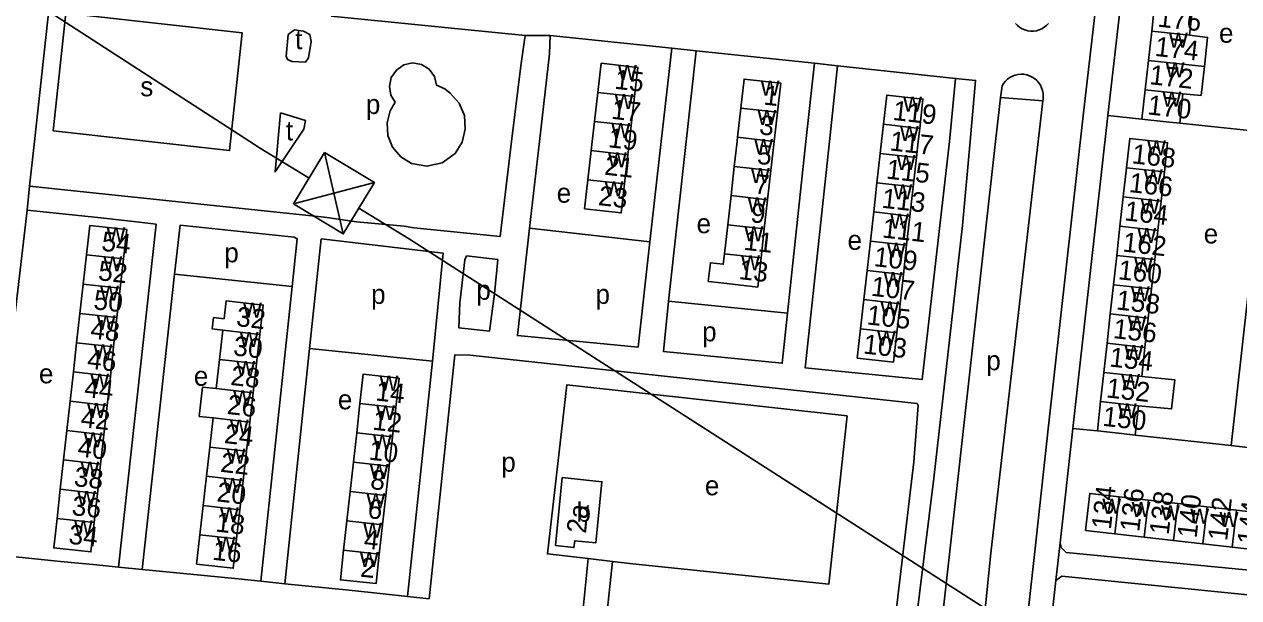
# Model space of a CAD drawing. Extents: x 161936 to 163647, y 386450 to 388633.
# Drawn here: x 162130.7 to 162379.9, y 387156.5 to 387274.1 of the extents above; entities that cross this region are included whole.
import ezdxf

# ---------------------------------------------------------------- set-up
doc = ezdxf.new("R2010")
doc.units = 0
for name, color, linetype in [('BLT_Basislijn', 7, 'Continuous'), ('BLT_Bebouwing', 7, 'Continuous'), ('BLT_Centroide', 7, 'Continuous'), ('BLT_Hoogspanningsmast_en_leidingen', 7, 'Continuous'), ('BLT_Huisnummer', 7, 'Continuous'), ('BLT_Huisnummer_ tussenligend', 7, 'Continuous'), ('BLT_Onderverdeling_panden', 7, 'Continuous')]:
    doc.layers.add(name, color=color, linetype=linetype)

msp = doc.modelspace()

# ---------------------------------------------------------------- linework, layer by layer
at = {"layer": 'BLT_Basislijn'}
for p, q in [((162353.07, 387255.37), (162357.68, 387295.59)), ((162238.6, 387271.79), (162233.51, 387271.75)), ((162238.6, 387271.79), (162263.58, 387269.18)), ((162261.41, 387250), (162263.58, 387269.18)), ((162263.58, 387269.18), (162268.55, 387268.62)), ((162266.5, 387250), (162268.55, 387268.62)), ((162268.55, 387268.62), (162292.85, 387266.08)), ((162291.11, 387250), (162292.85, 387266.08)), ((162292.85, 387266.08), (162297.58, 387265.57)), ((162297.58, 387265.57), (162295.92, 387250)), ((162297.58, 387265.57), (162321.83, 387262.95)), ((162320.54, 387250), (162321.83, 387262.95)), ((162331.35, 387261.45), (162331.06, 387259.08)), ((162331.06, 387259.08), (162339.72, 387258.38)), ((162339.72, 387258.38), (162338.76, 387250)), ((162339.76, 387258.65), (162339.72, 387258.38)), ((162353.07, 387255.37), (162345.89, 387191.18)), ((162353.07, 387255.37), (162360.05, 387254.63)), ((162367.82, 387253.76), (162383.44, 387252.16)), ((162132.78, 387250), (162131.78, 387240.86)), ((162236.42, 387250), (162234.39, 387232.24)), ((162259.09, 387229.48), (162261.41, 387250)), ((162262.91, 387217.27), (162266.5, 387250)), ((162287.32, 387214.79), (162291.11, 387250)), ((162330.04, 387250), (162320.62, 387166.04)), ((162338.76, 387250), (162329.02, 387165.57)), ((162131.78, 387240.86), (162131.28, 387235.97)), ((162131.28, 387235.97), (162126.8, 387197.86)), ((162145.8, 387234.45), (162131.28, 387235.97)), ((162153.11, 387233.6), (162145.8, 387234.45)), ((162150.05, 387162.75), (162157.72, 387233.1)), ((162157.72, 387233.1), (162153.11, 387233.6)), ((162198.87, 387233.54), (162208.66, 387232.69)), ((162210.65, 387232.33), (162208.66, 387232.69)), ((162259.09, 387229.48), (162234.39, 387232.24)), ((162161.54, 387222.8), (162154.9, 387162.28)), ((162161.54, 387222.8), (162185.67, 387220.29)), ((162185.67, 387220.29), (162179.22, 387159.84)), ((162287.32, 387214.79), (162262.91, 387217.27)), ((162189.25, 387207.58), (162184.17, 387159.34)), ((162189.25, 387207.58), (162214.48, 387205.01)), ((162214.48, 387205.01), (162209.3, 387156.71)), ((162350.91, 387190.68), (162345.89, 387191.18)), ((162378.35, 387187.68), (162358.69, 387189.82)), ((162389.24, 387186.34), (162378.35, 387187.68)), ((162342.41, 387159.96), (162343.26, 387167.7)), ((162126.27, 387165.13), (162138.14, 387163.9)), ((162320.62, 387166.04), (162318.13, 387144)), ((162326.84, 387143.38), (162329.02, 387165.57)), ((162138.14, 387163.9), (162145.49, 387163.18)), ((162145.49, 387163.18), (162150.05, 387162.75)), ((162154.9, 387162.28), (162150.05, 387162.75)), ((162251.38, 387163.86), (162246.42, 387164.49)), ((162250.19, 387152.32), (162251.38, 387163.86)), ((162251.38, 387163.86), (162255.56, 387163.44)), ((162179.22, 387159.84), (162184.17, 387159.34)), ((162209.3, 387156.71), (162213.75, 387156.22))]:
    msp.add_line(p, q, dxfattribs=at)
for points in [[(162352.71, 387296.15), (162348.1, 387255.92), (162340.92, 387191.74)], [(162181.31, 387276.94), (162142.75, 387280.77), (162138.12, 387281.04), (162136.44, 387279.63), (162135.85, 387278.27), (162132.78, 387250)], [(162233.51, 387271.75), (162193.64, 387275.71)], [(162334.12, 387274.23), (162334.53, 387273.8), (162335, 387273.43), (162335.51, 387273.13), (162336.05, 387272.9), (162336.63, 387272.74), (162337.21, 387272.67), (162337.81, 387272.67), (162338.39, 387272.75), (162338.96, 387272.92), (162339.51, 387273.15), (162340.01, 387273.46), (162340.48, 387273.83), (162340.88, 387274.26)], [(162233.51, 387271.75), (162232.56, 387265.52), (162230.68, 387250)], [(162238.6, 387271.79), (162238.47, 387268.02), (162236.42, 387250)], [(162321.83, 387262.95), (162325.93, 387262.55), (162324.81, 387250)], [(162331.35, 387261.45), (162331.67, 387261.96), (162332.05, 387262.42), (162332.49, 387262.83), (162332.98, 387263.18), (162333.51, 387263.46), (162334.07, 387263.66), (162334.65, 387263.79), (162335.25, 387263.84), (162335.85, 387263.81), (162336.44, 387263.7), (162337.01, 387263.51), (162337.54, 387263.25), (162338.04, 387262.92), (162338.49, 387262.53), (162338.89, 387262.08), (162339.22, 387261.58), (162339.48, 387261.04), (162339.67, 387260.47), (162339.78, 387259.88), (162339.81, 387259.28), (162339.76, 387258.65)], [(162331.06, 387259.08), (162331.04, 387258.96), (162330.04, 387250)], [(162230.68, 387250), (162228.33, 387230.57), (162210.65, 387232.33)], [(162295.92, 387250), (162290.97, 387203.6), (162314.98, 387201.22), (162320.54, 387250)], [(162324.81, 387250), (162323.27, 387232.8), (162317.38, 387181.01), (162313.45, 387149.51), (162312.99, 387147.3), (162311.18, 387146.14), (162308.74, 387146.28)], [(162378.35, 387187.68), (162385.06, 387247.56)], [(162131.78, 387240.86), (162192.29, 387234.53), (162198.87, 387233.54)], [(162161.54, 387222.8), (162162.67, 387232.86), (162186.06, 387230.42), (162186.69, 387230.07), (162185.67, 387220.29)], [(162234.39, 387232.24), (162231.9, 387210.24), (162256.67, 387207.84), (162259.09, 387229.48)], [(162189.25, 387207.58), (162191.64, 387230.04), (162216.62, 387227.14), (162214.48, 387205.01)], [(162227.19, 387218.78), (162227.86, 387225.81), (162221.46, 387226.57), (162221.11, 387225.78), (162220.09, 387216.91), (162219.88, 387211.8), (162226.18, 387211.16), (162227.19, 387218.78)], [(162287.32, 387214.79), (162286.25, 387204.56), (162261.84, 387206.99), (162262.91, 387217.27)], [(162213.75, 387156.22), (162219.05, 387206.31), (162222.22, 387206.2), (162313.91, 387196.29), (162314.14, 387195.88), (162313.23, 387184.36), (162308.74, 387146.28)], [(162246.42, 387164.49), (162238.05, 387165.46), (162242.04, 387200.15), (162299.54, 387193.75), (162295.79, 387159.24), (162255.56, 387163.44)], [(162340.92, 387191.74), (162337.98, 387165.34), (162329.24, 387086.82)], [(162345.89, 387191.18), (162343.26, 387167.7)], [(162343.26, 387167.7), (162343.51, 387166.76), (162344.52, 387165.75), (162400.57, 387160.33), (162401.34, 387160.61), (162402.9, 387162.57), (162404.42, 387177.96)], [(162179.22, 387159.84), (162174.56, 387160.33), (162167.6, 387161.01), (162154.9, 387162.28)], [(162342.41, 387159.96), (162334.51, 387088.97)], [(162392.61, 387080.02), (162394.91, 387100), (162400.87, 387155.13), (162343.64, 387160.86), (162342.41, 387159.96)], [(162184.17, 387159.34), (162197.39, 387158.01), (162204.35, 387157.23), (162209.3, 387156.71)]]:
    msp.add_lwpolyline(points, dxfattribs=at)
for points in [[(162139.2, 387276.35), (162136.58, 387252.23), (162172.8, 387248.18), (162175.43, 387272.31)], [(162184.82, 387271.99), (162186.11, 387272.94), (162187.99, 387272.64), (162189.31, 387271.98), (162189.58, 387270.53), (162189.02, 387267.17), (162188.37, 387266.32), (162185.68, 387266.47), (162184.73, 387266.84), (162184.45, 387267.5)], [(162206.81, 387258.07), (162205.94, 387259.51), (162205.62, 387261.34), (162205.97, 387263.16), (162207.04, 387264.68), (162208.55, 387265.76), (162210.37, 387266.16), (162212.19, 387265.82), (162213.81, 387264.89), (162214.86, 387263.36), (162215.31, 387261.58), (162216.97, 387260.82), (162218.12, 387259.94), (162219.94, 387257.87), (162221.01, 387255.33), (162221.17, 387252.57), (162220.57, 387249.88), (162219.1, 387247.54), (162216.47, 387245.65), (162213.31, 387244.94), (162210.12, 387245.5), (162207.96, 387246.92), (162206.27, 387248.87), (162205.31, 387251.27), (162205.15, 387253.84), (162205.78, 387256.35)], [(162183.27, 387255.89), (162188.43, 387254.32), (162188.06, 387252.54), (162182.15, 387243.78)]]:
    msp.add_lwpolyline(points, close=True, dxfattribs=at)
at = {"layer": 'BLT_Bebouwing'}
for p, q in [((162362.06, 387272.68), (162362.73, 387278.69)), ((162370.5, 387277.83), (162369.83, 387271.81)), ((162361.39, 387266.66), (162362.06, 387272.68)), ((162360.72, 387260.64), (162361.39, 387266.66)), ((162248.41, 387260.11), (162247.73, 387254.14)), ((162360.05, 387254.63), (162360.72, 387260.64)), ((162368.49, 387259.78), (162367.82, 387253.76)), ((162255.26, 387253.28), (162255.94, 387259.26)), ((162277.74, 387256.86), (162277.08, 387250.89)), ((162284.58, 387250.04), (162285.25, 387256.02)), ((162247.73, 387254.14), (162247.26, 387250)), ((162254.88, 387250), (162255.26, 387253.28)), ((162307.02, 387253.57), (162306.62, 387250)), ((162314.15, 387250), (162314.45, 387252.73)), ((162247.05, 387248.17), (162247.26, 387250)), ((162254.88, 387250), (162254.57, 387247.31)), ((162276.4, 387244.91), (162276.98, 387250)), ((162277.08, 387250.89), (162276.98, 387250)), ((162284.57, 387250), (162283.9, 387244.07)), ((162284.57, 387250), (162284.58, 387250.04)), ((162306.35, 387247.57), (162306.62, 387250)), ((162314.15, 387250), (162313.78, 387246.74)), ((162356.89, 387244.65), (162357.49, 387250)), ((162246.37, 387242.2), (162247.05, 387248.17)), ((162254.57, 387247.31), (162253.89, 387241.34)), ((162305.68, 387241.58), (162306.35, 387247.57)), ((162275.73, 387238.94), (162276.4, 387244.91)), ((162313.78, 387246.74), (162313.11, 387240.75)), ((162356.23, 387238.66), (162356.89, 387244.65)), ((162283.9, 387244.07), (162283.23, 387238.1)), ((162364.68, 387243.79), (162364.01, 387237.79)), ((162305.01, 387235.58), (162305.68, 387241.58)), ((162313.11, 387240.75), (162312.44, 387234.75)), ((162275.06, 387232.97), (162275.73, 387238.94)), ((162283.23, 387238.1), (162282.56, 387232.12)), ((162355.56, 387232.66), (162356.23, 387238.66)), ((162364.01, 387237.79), (162363.35, 387231.8)), ((162304.34, 387229.59), (162305.01, 387235.58)), ((162312.44, 387234.75), (162311.77, 387228.76)), ((162274.39, 387226.99), (162275.06, 387232.97)), ((162354.9, 387226.66), (162355.56, 387232.66)), ((162282.56, 387232.12), (162281.89, 387226.15)), ((162363.35, 387231.8), (162362.68, 387225.8)), ((162303.67, 387223.6), (162304.34, 387229.59)), ((162311.77, 387228.76), (162311.1, 387222.77)), ((162143.44, 387226.8), (162142.77, 387220.79)), ((162150.36, 387219.95), (162151.03, 387225.96)), ((162354.23, 387220.66), (162354.9, 387226.66)), ((162362.68, 387225.8), (162362.02, 387219.8)), ((162303, 387217.6), (162303.67, 387223.6)), ((162311.1, 387222.77), (162310.43, 387216.77)), ((162142.77, 387220.79), (162142.1, 387214.78)), ((162149.69, 387213.94), (162150.36, 387219.95)), ((162353.57, 387214.67), (162354.23, 387220.66)), ((162362.02, 387219.8), (162361.35, 387213.8)), ((162302.33, 387211.61), (162303, 387217.6)), ((162142.1, 387214.78), (162141.43, 387208.77)), ((162310.43, 387216.77), (162309.76, 387210.78)), ((162149.02, 387207.93), (162149.69, 387213.94)), ((162352.9, 387208.67), (162353.57, 387214.67)), ((162361.35, 387213.8), (162360.69, 387207.81)), ((162171.44, 387211.34), (162170.76, 387205.35)), ((162178.36, 387204.48), (162179.05, 387210.47)), ((162141.43, 387208.77), (162140.76, 387202.76)), ((162148.36, 387201.91), (162149.02, 387207.93)), ((162352.24, 387202.67), (162352.9, 387208.67)), ((162360.69, 387207.81), (162360.02, 387201.81)), ((162170.76, 387205.35), (162170.09, 387199.35)), ((162140.76, 387202.76), (162140.09, 387196.75)), ((162177.68, 387198.49), (162178.36, 387204.48)), ((162351.57, 387196.68), (162352.24, 387202.67)), ((162147.69, 387195.9), (162148.36, 387201.91)), ((162177, 387192.49), (162177.68, 387198.49)), ((162140.09, 387196.75), (162139.42, 387190.74)), ((162147.02, 387189.89), (162147.69, 387195.9)), ((162198.9, 387190.28), (162199.57, 387196.3)), ((162206.94, 387195.48), (162206.26, 387189.46)), ((162350.91, 387190.68), (162351.57, 387196.68)), ((162359.36, 387195.81), (162358.69, 387189.82)), ((162169.42, 387193.36), (162168.74, 387187.36)), ((162176.31, 387186.5), (162177, 387192.49)), ((162139.42, 387190.74), (162138.75, 387184.73)), ((162146.35, 387183.88), (162147.02, 387189.89)), ((162198.23, 387184.26), (162198.9, 387190.28)), ((162168.74, 387187.36), (162168.07, 387181.36)), ((162206.26, 387189.46), (162205.58, 387183.44)), ((162175.63, 387180.5), (162176.31, 387186.5)), ((162138.75, 387184.73), (162138.08, 387178.72)), ((162145.68, 387177.87), (162146.35, 387183.88)), ((162197.56, 387178.24), (162198.23, 387184.26)), ((162205.58, 387183.44), (162204.9, 387177.42)), ((162168.07, 387181.36), (162167.4, 387175.37)), ((162174.95, 387174.51), (162175.63, 387180.5)), ((162239.68, 387167.14), (162241.07, 387181.09)), ((162138.08, 387178.72), (162137.4, 387172.71)), ((162145.02, 387171.86), (162145.68, 387177.87)), ((162196.89, 387172.22), (162197.56, 387178.24)), ((162204.9, 387177.42), (162204.23, 387171.4)), ((162167.4, 387175.37), (162166.73, 387169.38)), ((162361.39, 387176.49), (162355.37, 387177.17)), ((162367.41, 387175.8), (162361.39, 387176.49)), ((162373.42, 387175.11), (162367.41, 387175.8)), ((162379.44, 387174.42), (162373.42, 387175.11)), ((162174.26, 387168.52), (162174.95, 387174.51)), ((162385.45, 387173.73), (162379.44, 387174.42)), ((162196.23, 387166.2), (162196.89, 387172.22)), ((162204.23, 387171.4), (162203.55, 387165.38)), ((162354.5, 387169.57), (162360.52, 387168.88)), ((162360.52, 387168.88), (162366.54, 387168.19)), ((162366.54, 387168.19), (162372.55, 387167.5)), ((162372.55, 387167.5), (162378.57, 387166.81)), ((162378.57, 387166.81), (162384.58, 387166.12)), ((162245.22, 387152.85), (162246.42, 387164.49))]:
    msp.add_line(p, q, dxfattribs=at)
for points in [[(162369.83, 387271.81), (162373.54, 387271.39), (162372.88, 387265.43)], [(162255.94, 387259.26), (162256.62, 387265.22), (162249.09, 387266.08), (162248.41, 387260.11)], [(162372.88, 387265.43), (162372.21, 387259.47), (162368.49, 387259.78)], [(162285.25, 387256.02), (162285.92, 387261.99), (162278.42, 387262.83), (162277.74, 387256.86)], [(162314.45, 387252.73), (162315.12, 387258.73), (162307.68, 387259.56), (162307.02, 387253.57)], [(162367.82, 387253.76), (162365.02, 387254.07), (162360.05, 387254.63)], [(162363.41, 387250), (162362.57, 387250.09), (162357.56, 387250.65), (162357.49, 387250)], [(162363.41, 387250), (162365.34, 387249.79), (162364.68, 387243.79)], [(162253.89, 387241.34), (162253.21, 387235.37), (162245.68, 387236.23), (162246.37, 387242.2)], [(162151.03, 387225.96), (162151.7, 387231.96), (162144.11, 387232.78), (162143.44, 387226.8)], [(162281.89, 387226.15), (162281.22, 387220.17), (162273.72, 387221.02), (162271.06, 387221.32), (162271.49, 387225.16), (162274.15, 387224.86), (162274.39, 387226.99)], [(162179.05, 387210.47), (162179.73, 387216.47), (162172.11, 387217.35), (162171.7, 387213.69), (162169.52, 387213.93), (162169.25, 387211.59), (162171.44, 387211.34)], [(162309.76, 387210.78), (162309.09, 387204.78), (162301.65, 387205.61), (162302.33, 387211.61)], [(162199.57, 387196.3), (162200.24, 387202.32), (162207.61, 387201.49), (162206.94, 387195.48)], [(162360.02, 387201.81), (162366.81, 387201.16), (162366.15, 387195.2), (162359.36, 387195.81)], [(162170.09, 387199.35), (162167.26, 387199.67), (162166.58, 387193.63), (162169.42, 387193.36)], [(162358.69, 387189.82), (162355.88, 387190.13), (162350.91, 387190.68)], [(162241.07, 387181.09), (162249.22, 387180.26), (162247.97, 387167.7), (162243.64, 387168.13), (162243.5, 387166.74), (162239.68, 387167.14)], [(162355.37, 387177.17), (162349.36, 387177.86), (162348.49, 387170.25), (162354.5, 387169.57)], [(162137.4, 387172.71), (162136.73, 387166.66), (162144.35, 387165.85), (162145.02, 387171.86)], [(162166.73, 387169.38), (162166.05, 387163.37), (162173.58, 387162.52), (162174.26, 387168.52)], [(162203.55, 387165.38), (162202.88, 387159.36), (162195.55, 387160.1), (162196.23, 387166.2)]]:
    msp.add_lwpolyline(points, dxfattribs=at)
at = {"layer": 'BLT_Hoogspanningsmast_en_leidingen'}
for p, q in [((162092.71, 387304.55), (162176.97, 387250)), ((162176.97, 387250), (162178.93, 387248.73)), ((162189.13, 387242.53), (162178.93, 387248.73)), ((162192.33, 387247.79), (162196.13, 387231.07)), ((162202.53, 387241.59), (162185.93, 387237.27)), ((162209.53, 387230.13), (162199.33, 387236.33)), ((162209.53, 387230.13), (162450.47, 387075.79))]:
    msp.add_line(p, q, dxfattribs=at)
msp.add_lwpolyline([(162192.33, 387247.79), (162185.93, 387237.27), (162196.13, 387231.07), (162202.53, 387241.59)], close=True, dxfattribs=at)
at = {"layer": 'BLT_Onderverdeling_panden'}
for p, q in [((162369.83, 387271.81), (162362.06, 387272.68)), ((162372.88, 387265.43), (162361.39, 387266.66)), ((162255.94, 387259.26), (162248.41, 387260.11)), ((162368.49, 387259.78), (162360.72, 387260.64)), ((162285.25, 387256.02), (162277.74, 387256.86)), ((162255.26, 387253.28), (162247.73, 387254.14)), ((162307.02, 387253.57), (162314.45, 387252.73)), ((162284.58, 387250.04), (162277.08, 387250.89)), ((162254.57, 387247.31), (162247.05, 387248.17)), ((162306.35, 387247.57), (162313.78, 387246.74)), ((162283.9, 387244.07), (162276.4, 387244.91)), ((162364.68, 387243.79), (162356.89, 387244.65)), ((162253.89, 387241.34), (162246.37, 387242.2)), ((162305.68, 387241.58), (162313.11, 387240.75)), ((162283.23, 387238.1), (162275.73, 387238.94)), ((162364.01, 387237.79), (162356.23, 387238.66)), ((162305.01, 387235.58), (162312.44, 387234.75)), ((162282.56, 387232.12), (162275.06, 387232.97)), ((162363.35, 387231.8), (162355.56, 387232.66)), ((162304.34, 387229.59), (162311.77, 387228.76)), ((162151.03, 387225.96), (162143.44, 387226.8)), ((162281.89, 387226.15), (162274.39, 387226.99)), ((162362.68, 387225.8), (162354.9, 387226.66)), ((162303.67, 387223.6), (162311.1, 387222.77)), ((162150.36, 387219.95), (162142.77, 387220.79)), ((162362.02, 387219.8), (162354.23, 387220.66)), ((162303, 387217.6), (162310.43, 387216.77)), ((162149.69, 387213.94), (162142.1, 387214.78)), ((162361.35, 387213.8), (162353.57, 387214.67)), ((162171.44, 387211.34), (162179.05, 387210.47)), ((162302.33, 387211.61), (162309.76, 387210.78)), ((162149.02, 387207.93), (162141.43, 387208.77)), ((162360.69, 387207.81), (162352.9, 387208.67)), ((162170.76, 387205.35), (162178.36, 387204.48)), ((162148.36, 387201.91), (162140.76, 387202.76)), ((162360.02, 387201.81), (162352.24, 387202.67)), ((162170.09, 387199.35), (162177.68, 387198.49)), ((162147.69, 387195.9), (162140.09, 387196.75)), ((162206.94, 387195.48), (162199.57, 387196.3)), ((162359.36, 387195.81), (162351.57, 387196.68)), ((162169.42, 387193.36), (162177, 387192.49)), ((162147.02, 387189.89), (162139.42, 387190.74)), ((162206.26, 387189.46), (162198.9, 387190.28)), ((162168.74, 387187.36), (162176.31, 387186.5)), ((162146.35, 387183.88), (162138.75, 387184.73)), ((162205.58, 387183.44), (162198.23, 387184.26)), ((162168.07, 387181.36), (162175.63, 387180.5)), ((162145.68, 387177.87), (162138.08, 387178.72)), ((162204.9, 387177.42), (162197.56, 387178.24)), ((162167.4, 387175.37), (162174.95, 387174.51)), ((162354.5, 387169.57), (162355.37, 387177.17)), ((162360.52, 387168.88), (162361.39, 387176.49)), ((162366.54, 387168.19), (162367.41, 387175.8)), ((162372.55, 387167.5), (162373.42, 387175.11)), ((162145.02, 387171.86), (162137.4, 387172.71)), ((162378.57, 387166.81), (162379.44, 387174.42)), ((162204.23, 387171.4), (162196.89, 387172.22)), ((162166.73, 387169.38), (162174.26, 387168.52)), ((162203.55, 387165.38), (162196.23, 387166.2))]:
    msp.add_line(p, q, dxfattribs=at)

# ---------------------------------------------------------------- texts
at = {"layer": 'BLT_Centroide'}
for s, p in [('t', (162186.27, 387268.97)), ('w', (162365.61, 387269.25)), ('e', (162375.88, 387270.28)), ('w', (162252.52, 387262.66)), ('w', (162364.94, 387263.22)), ('s', (162154.49, 387259.31)), ('w', (162281.83, 387259.44)), ('w', (162251.83, 387256.69)), ('w', (162364.27, 387257.19)), ('p', (162200.78, 387255.67)), ('w', (162311.06, 387256.16)), ('w', (162281.16, 387253.44)), ('t', (162184.37, 387250.26)), ('w', (162251.16, 387250.72)), ('w', (162310.4, 387250.16)), ('w', (162280.48, 387247.47)), ('w', (162361.12, 387247.22)), ('w', (162250.47, 387244.75)), ('w', (162309.73, 387244.16)), ('w', (162279.81, 387241.5)), ('w', (162360.45, 387241.22)), ('e', (162239.95, 387237.48)), ('w', (162249.78, 387238.78)), ('w', (162309.06, 387238.16)), ('w', (162279.15, 387235.53)), ('w', (162359.79, 387235.22)), ('w', (162308.39, 387232.16)), ('w', (162147.57, 387229.38)), ('e', (162268.66, 387231.22)), ('w', (162278.48, 387229.56)), ('w', (162359.12, 387229.22)), ('e', (162372.74, 387229.12)), ('e', (162299.64, 387227.81)), ('p', (162171.73, 387225.25)), ('w', (162307.72, 387226.19)), ('w', (162146.91, 387223.38)), ('w', (162277.8, 387223.59)), ('w', (162358.45, 387223.22)), ('w', (162307.05, 387220.19)), ('w', (162146.23, 387217.38)), ('p', (162201.86, 387216.72)), ('p', (162223.46, 387217.57)), ('p', (162247.91, 387216.72)), ('w', (162357.8, 387217.22)), ('w', (162306.38, 387214.19)), ('w', (162175.58, 387213.91)), ('w', (162145.56, 387211.34)), ('w', (162357.12, 387211.25)), ('w', (162174.9, 387207.91)), ('p', (162269.8, 387209.04)), ('w', (162305.7, 387208.19)), ('w', (162144.89, 387205.34)), ('w', (162356.46, 387205.25)), ('w', (162174.22, 387201.91)), ('p', (162328.12, 387203.11)), ('e', (162133.69, 387200.43)), ('w', (162144.22, 387199.34)), ('e', (162165.48, 387199.93)), ('w', (162355.8, 387199.25)), ('w', (162203.59, 387198.91)), ('w', (162173.55, 387195.91)), ('e', (162195.04, 387195.1)), ('w', (162143.55, 387193.31)), ('w', (162202.91, 387192.88)), ('w', (162355.13, 387193.25)), ('w', (162172.87, 387189.94)), ('w', (162142.88, 387187.31)), ('w', (162202.24, 387186.88)), ('w', (162172.19, 387183.94)), ('p', (162228.58, 387182.3)), ('w', (162142.21, 387181.31)), ('w', (162201.58, 387180.84)), ('w', (162171.52, 387177.94)), ('e', (162270.36, 387177.47)), ('w', (162141.54, 387175.28)), ('w', (162200.9, 387174.81)), ('w', (162170.84, 387171.94)), ('b', (162244.01, 387172.04)), ('w', (162351.94, 387173.72)), ('w', (162357.95, 387173.02)), ('w', (162363.97, 387172.33)), ('w', (162140.88, 387169.28)), ('w', (162369.98, 387171.64)), ('w', (162376, 387170.95)), ('w', (162200.23, 387168.81)), ('w', (162170.16, 387165.94)), ('w', (162199.55, 387162.78))]:
    msp.add_text(s, height=4, dxfattribs=at).set_placement(p)
at = {"layer": 'BLT_Huisnummer'}
for s, rotation, p in [('174', 353.6436, (162362.6, 387267.6)), ('15', 353.4811, (162251.7, 387260.87)), ('1', 353.5928, (162282.3, 387257.62)), ('119', 353.6234, (162308.8, 387254.47)), ('170', 353.6486, (162361.1, 387255.61)), ('19', 353.4811, (162250.39, 387248.87)), ('5', 353.5911, (162280.94, 387245.47)), ('168', 353.6719, (162357.88, 387245.57)), ('115', 353.6234, (162307.46, 387242.44)), ('23', 353.4886, (162248.36, 387237)), ('9', 353.5894, (162279.62, 387233.5)), ('111', 353.6234, (162306.62, 387230.35)), ('54', 353.6598, (162146.41, 387227.64)), ('162', 353.6711, (162355.99, 387227.48)), ('13', 353.5886, (162277.2, 387221.83)), ('107', 353.6234, (162304.34, 387218.41)), ('50', 353.654, (162144.76, 387215.65)), ('158', 353.6687, (162354.67, 387215.6)), ('32', 353.4995, (162174.05, 387212.2)), ('103', 353.6243, (162302.72, 387206.56)), ('46', 353.6573, (162143.46, 387203.49)), ('154', 353.6687, (162353.26, 387203.9)), ('28', 353.4966, (162172.89, 387200.12)), ('14', 353.5838, (162202.64, 387196.94)), ('42', 353.6532, (162142.13, 387191.48)), ('150', 353.6623, (162351.86, 387191.74)), ('24', 353.502, (162171.6, 387188.2)), ('10', 353.5871, (162201.27, 387184.8)), ('38', 353.6565, (162140.75, 387179.38)), ('20', 353.499, (162170.04, 387176.24)), ('134', 83.4681, (162353.68, 387170.34)), ('138', 83.4672, (162365.55, 387169.23)), ('6', 353.5904, (162201.01, 387172.81)), ('2a', 84.1958, (162245.95, 387169.55)), ('142', 83.4664, (162377.54, 387167.99)), ('34', 353.9538, (162139.66, 387167.54)), ('16', 353.588, (162169.15, 387164.27)), ('2', 354.1958, (162199.53, 387160.79))]:
    msp.add_text(s, height=4, rotation=rotation, dxfattribs=at).set_placement(p)
at = {"layer": 'BLT_Huisnummer_ tussenligend'}
for s, rotation, p in [('176', 353.6436, (162363.16, 387273.61)), ('172', 353.6486, (162361.49, 387261.8)), ('17', 353.4811, (162251.04, 387254.71)), ('3', 353.5928, (162281.39, 387251.51)), ('117', 353.6234, (162308.19, 387248.22)), ('21', 353.4811, (162249.62, 387243.25)), ('7', 353.5911, (162280.37, 387239.41)), ('166', 353.6711, (162357.29, 387239.68)), ('113', 353.6234, (162306.54, 387236.46)), ('164', 353.6711, (162356.36, 387233.87)), ('11', 353.5894, (162278.2, 387227.84)), ('109', 353.6234, (162304.91, 387224.48)), ('52', 353.654, (162145.71, 387221.61)), ('160', 353.6687, (162355.04, 387221.8)), ('105', 353.6243, (162303.47, 387212.53)), ('48', 353.6573, (162144.12, 387209.65)), ('156', 353.6687, (162354.01, 387209.72)), ('30', 353.4966, (162173.45, 387206.18)), ('44', 353.6532, (162142.87, 387197.64)), ('152', 353.6623, (162352.62, 387197.56)), ('26', 353.502, (162172.16, 387194.17)), ('12', 353.5871, (162202.03, 387190.95)), ('40', 353.6565, (162141.49, 387185.44)), ('22', 353.499, (162170.8, 387182.31)), ('8', 353.5904, (162201.57, 387178.78)), ('36', 353.9538, (162140.31, 387173.42)), ('136', 83.4681, (162359.5, 387169.87)), ('140', 83.4672, (162371.27, 387168.57)), ('144', 83.4664, (162383.55, 387167.22)), ('18', 353.588, (162169.82, 387170.05)), ('4', 354.1958, (162200.26, 387166.57))]:
    msp.add_text(s, height=4, rotation=rotation, dxfattribs=at).set_placement(p)

doc.saveas('drawing.dxf')
